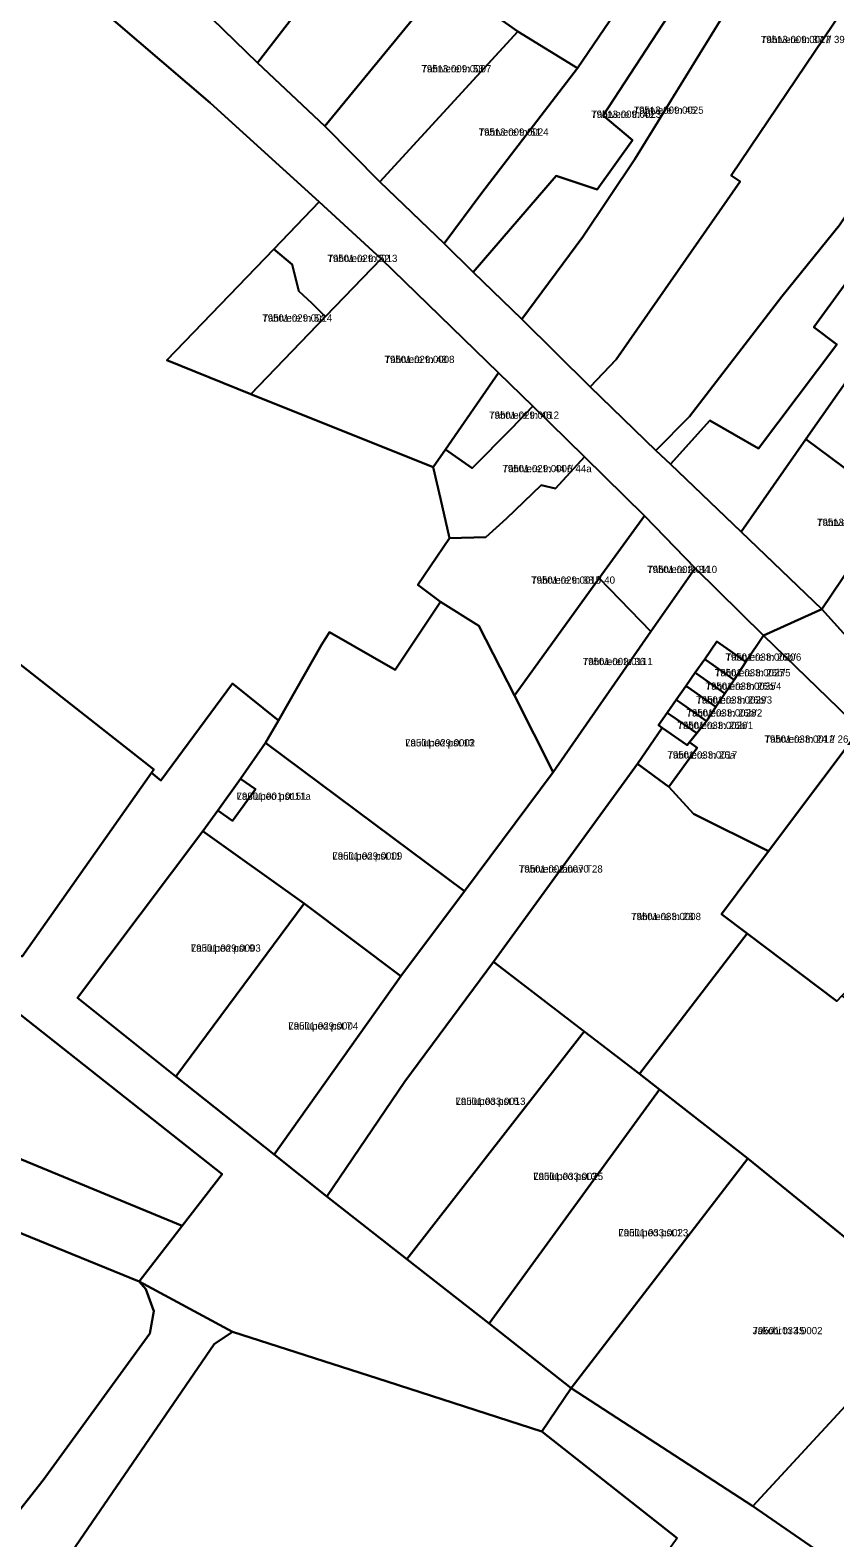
# Model space of a CAD drawing. Extents: x 643847 to 663718, y 6468443 to 6482775.
# Drawn here: x 658329.1 to 658496, y 6474637.7 to 6474950.1 of the extents above; entities that cross this region are included whole.
import ezdxf

# ---------------------------------------------------------------- set-up
doc = ezdxf.new("R2010")
doc.units = 0
for name, color, linetype in [('L_AADRESS', 7, 'Continuous'), ('PIIR', 7, 'Continuous'), ('TUNNUS', 7, 'Continuous')]:
    doc.layers.add(name, color=color, linetype=linetype)

msp = doc.modelspace()

# ---------------------------------------------------------------- linework, layer by layer
at = {"layer": 'PIIR'}
for points in [[(658368.95, 6474713.1), (658360.66, 6474702.37), (658267.33, 6474740.81), (658142.75, 6474792.04), (658009.02, 6474846.81), (657990.7, 6474854.01), (657992.16, 6474857.05), (657984.47, 6474860.4), (657983.07, 6474857.31), (657903.43, 6474888.85), (657797.5, 6474935.34), (657789.25, 6474936.69), (657954.47, 6475040.78), (658054.62, 6474961.35), (658120.68, 6474909.93), (658236.64, 6474817.54)], [(658530.26, 6475002.69), (658474.54, 6474920.03), (658476.36, 6474918.76), (658450.67, 6474881.92), (658445.27, 6474876.21), (658431.07, 6474890.28), (658443.75, 6474907.3), (658454.53, 6474923.4), (658483.94, 6474971.11), (658511.29, 6475015.66)], [(658465.87, 6474870.05), (658458.86, 6474863.05), (658445.27, 6474876.21), (658450.67, 6474881.92), (658476.36, 6474918.76), (658474.54, 6474920.03), (658530.26, 6475002.69), (658549.42, 6474990.04), (658536.69, 6474969.99), (658525.56, 6474952.45), (658496.95, 6474909.74), (658485.01, 6474894.98)], [(658464.1, 6474987.84), (658466.7, 6474986.14), (658469.59, 6474984.26), (658466.97, 6474980.17), (658468.01, 6474979.58), (658442.64, 6474942.25), (658430.3, 6474949.88), (658423.3, 6474954.75), (658438.71, 6474978.25), (658450.25, 6474996.36)], [(658362.11, 6474957.2), (658379.31, 6474982.31), (658397.07, 6474970.34), (658376.26, 6474943.38)], [(658414.98, 6474905.91), (658422.82, 6474916.46), (658442.64, 6474942.25), (658468.01, 6474979.58), (658475.98, 6474975.34), (658448, 6474932.42), (658454.02, 6474927.36), (658446.73, 6474917.09), (658438.23, 6474919.98), (658421.02, 6474899.98)], [(658421.02, 6474899.98), (658438.23, 6474919.98), (658446.73, 6474917.09), (658454.02, 6474927.36), (658448, 6474932.42), (658475.98, 6474975.34), (658483.94, 6474971.11), (658454.53, 6474923.4), (658443.75, 6474907.3), (658431.07, 6474890.28)], [(658376.26, 6474943.38), (658397.07, 6474970.34), (658414.5, 6474959.83), (658390.24, 6474930.27)], [(658390.24, 6474930.27), (658414.5, 6474959.83), (658423.3, 6474954.75), (658430.3, 6474949.88), (658401.63, 6474918.71)], [(658401.63, 6474918.71), (658430.3, 6474949.88), (658442.64, 6474942.25), (658422.82, 6474916.46), (658414.98, 6474905.91)], [(658458.86, 6474863.05), (658465.87, 6474870.05), (658485.01, 6474894.98), (658496.95, 6474909.74), (658525.56, 6474952.45), (658533.48, 6474946.01), (658491.62, 6474888.6), (658496.41, 6474884.99), (658480.15, 6474863.42), (658470.1, 6474869.26), (658461.91, 6474860.19)], [(658461.91, 6474860.19), (658470.1, 6474869.26), (658480.15, 6474863.42), (658496.41, 6474884.99), (658491.62, 6474888.6), (658533.48, 6474946.01), (658541.39, 6474939.55), (658530.5, 6474923.84), (658515.98, 6474902.52), (658503.46, 6474884.58), (658490.01, 6474865.35), (658476.59, 6474846.2)], [(658389.09, 6474914.57), (658401.93, 6474902.77), (658390.38, 6474890.77), (658389.52, 6474891.63), (658387.53, 6474893.58), (658384.84, 6474896.05), (658383.5, 6474901.61), (658379.64, 6474904.77)], [(658379.64, 6474904.77), (658383.5, 6474901.61), (658384.84, 6474896.05), (658387.53, 6474893.58), (658389.52, 6474891.63), (658390.38, 6474890.77), (658374.93, 6474874.72), (658357.47, 6474881.74)], [(658426.25, 6474879.1), (658415.27, 6474863.23), (658412.73, 6474859.55), (658374.93, 6474874.72), (658390.38, 6474890.77), (658401.93, 6474902.77)], [(658241.65, 6474888.73), (658316.49, 6474829.64), (658315.27, 6474827.94), (658354.76, 6474796.9), (658354.27, 6474796.24), (658327.49, 6474758.16), (658253.98, 6474816.51), (658211.37, 6474850.34)], [(658490.01, 6474865.35), (658503.46, 6474884.58), (658521.51, 6474872.12), (658508.01, 6474852)], [(658433.35, 6474872.19), (658428.99, 6474867.62), (658420.79, 6474859.38), (658415.27, 6474863.23), (658426.25, 6474879.1)], [(658444.08, 6474861.73), (658438.09, 6474855.16), (658435.12, 6474855.82), (658427.95, 6474848.95), (658423.65, 6474845.1), (658416.07, 6474844.9), (658414.21, 6474853.12), (658412.73, 6474859.55), (658415.27, 6474863.23), (658420.79, 6474859.38), (658428.99, 6474867.62), (658433.35, 6474872.19)], [(658476.59, 6474846.2), (658490.01, 6474865.35), (658508.01, 6474852), (658493.34, 6474830.16)], [(658444.08, 6474861.73), (658456.52, 6474849.51), (658447.13, 6474836.61), (658429.58, 6474812.27), (658422.16, 6474826.72), (658414.23, 6474831.67), (658409.53, 6474835.18), (658416.07, 6474844.9), (658423.65, 6474845.1), (658427.95, 6474848.95), (658435.12, 6474855.82), (658438.09, 6474855.16)], [(658447.13, 6474836.61), (658456.52, 6474849.51), (658467.05, 6474838.67), (658457.88, 6474825.55)], [(658460.2, 6474805.58), (658455.1, 6474798.08), (658425.25, 6474757.08), (658406.83, 6474732.29), (658390.65, 6474708.44), (658379.73, 6474717.17), (658406.03, 6474754.1), (658419.2, 6474771.74), (658437.57, 6474796.38), (658457.88, 6474825.55), (658467.05, 6474838.67), (658481.23, 6474824.73), (658477.57, 6474819.22), (658471.56, 6474823.43), (658469.02, 6474819.78), (658467.06, 6474817), (658465.13, 6474814.22), (658463.13, 6474811.35), (658461.27, 6474808.69), (658459.47, 6474806.1)], [(658429.58, 6474812.27), (658447.13, 6474836.61), (658457.88, 6474825.55), (658437.57, 6474796.38)], [(658389.57, 6474822.77), (658391.25, 6474825.37), (658404.86, 6474817.6), (658414.23, 6474831.67), (658422.16, 6474826.72), (658429.58, 6474812.27), (658437.57, 6474796.38), (658419.2, 6474771.74), (658377.96, 6474802.42), (658380.61, 6474807.07)], [(658501.27, 6474805.28), (658486, 6474784.95), (658482.26, 6474779.98), (658466.71, 6474787.73), (658461.56, 6474793.36), (658467.45, 6474801.44), (658465.88, 6474802.59), (658467.37, 6474804.46), (658469.37, 6474806.97), (658469.54, 6474807.18), (658471.35, 6474809.89), (658473.21, 6474812.7), (658475.1, 6474815.52), (658477.57, 6474819.22), (658481.23, 6474824.73)], [(658471.56, 6474823.43), (658477.57, 6474819.22), (658475.1, 6474815.52), (658469.34, 6474819.55), (658469.02, 6474819.78)], [(658467.06, 6474817), (658469.02, 6474819.78), (658469.34, 6474819.55), (658475.1, 6474815.52), (658473.21, 6474812.7), (658467.41, 6474816.76)], [(658465.13, 6474814.22), (658467.06, 6474817), (658467.41, 6474816.76), (658473.21, 6474812.7), (658471.35, 6474809.89), (658465.51, 6474813.96)], [(658463.13, 6474811.35), (658465.13, 6474814.22), (658465.51, 6474813.96), (658471.35, 6474809.89), (658469.54, 6474807.18), (658469.37, 6474806.97), (658463.92, 6474810.79)], [(658461.27, 6474808.69), (658463.13, 6474811.35), (658463.92, 6474810.79), (658469.37, 6474806.97), (658467.37, 6474804.46), (658462.1, 6474808.13)], [(658460.2, 6474805.58), (658459.47, 6474806.1), (658461.27, 6474808.69), (658462.1, 6474808.13), (658467.37, 6474804.46), (658465.88, 6474802.59), (658465.42, 6474801.94)], [(658465.42, 6474801.94), (658465.88, 6474802.59), (658467.45, 6474801.44), (658461.56, 6474793.36), (658455.1, 6474798.08), (658460.2, 6474805.58)], [(658526.65, 6474781.02), (658509.37, 6474762.67), (658497.46, 6474750.02), (658496.45, 6474748.95), (658477.81, 6474762.97), (658472.49, 6474766.97), (658482.26, 6474779.98), (658501.27, 6474805.28)], [(658368.04, 6474788.46), (658371.1, 6474786.26), (658375.86, 6474792.83), (658372.78, 6474795.02), (658377.96, 6474802.42), (658419.2, 6474771.74), (658406.03, 6474754.1), (658385.93, 6474769.16), (658364.97, 6474784.13)], [(658461.56, 6474793.36), (658466.71, 6474787.73), (658482.26, 6474779.98), (658472.49, 6474766.97), (658477.81, 6474762.97), (658455.47, 6474733.89), (658425.25, 6474757.08), (658455.1, 6474798.08)], [(658368.04, 6474788.46), (658372.78, 6474795.02), (658375.86, 6474792.83), (658371.1, 6474786.26)], [(658338.99, 6474749.58), (658364.97, 6474784.13), (658385.93, 6474769.16), (658359.32, 6474733.33)], [(658359.32, 6474733.33), (658385.93, 6474769.16), (658406.03, 6474754.1), (658379.73, 6474717.17)], [(658549.72, 6474658), (658548.11, 6474659.31), (658516.58, 6474684.98), (658477.95, 6474716.3), (658459.67, 6474730.61), (658455.47, 6474733.89), (658477.81, 6474762.97), (658496.45, 6474748.95), (658497.46, 6474750.02), (658501.38, 6474747.17), (658524.51, 6474729.57), (658544.29, 6474714.63), (658559.39, 6474699.27), (658573.57, 6474684.88), (658553.71, 6474662.49)], [(658390.65, 6474708.44), (658406.83, 6474732.29), (658425.25, 6474757.08), (658444.05, 6474742.66), (658407.26, 6474695.44)], [(658424.3, 6474682.09), (658407.26, 6474695.44), (658444.05, 6474742.66), (658455.47, 6474733.89), (658459.67, 6474730.61)], [(658459.67, 6474730.61), (658477.95, 6474716.3), (658441.31, 6474668.75), (658424.3, 6474682.09)], [(658353.95, 6474680.07), (658331.81, 6474649.64), (658324.47, 6474640.23), (658305.55, 6474655.72), (658295.99, 6474663.73), (658285.99, 6474672.11), (658259.89, 6474694.25), (658246.72, 6474703.67), (658261.43, 6474724.55), (658263.57, 6474725.28), (658266.21, 6474725.7), (658273.85, 6474722.56), (658308.5, 6474708.44), (658351.73, 6474690.83), (658353.1, 6474689.25), (658354.8, 6474684.67)], [(658441.31, 6474668.75), (658477.95, 6474716.3), (658516.58, 6474684.98), (658478.99, 6474644.28)], [(658351.73, 6474690.83), (658371.12, 6474680.43), (658367.3, 6474677.81), (658335.25, 6474631.08), (658316.77, 6474605.51), (658300.49, 6474582.67), (658283.6, 6474558.96), (658272.1, 6474567.3), (658289.8, 6474591.92), (658308.01, 6474617.26), (658324.47, 6474640.23), (658331.81, 6474649.64), (658353.95, 6474680.07), (658354.8, 6474684.67), (658353.1, 6474689.25)], [(658478.99, 6474644.28), (658516.58, 6474684.98), (658548.11, 6474659.31), (658541.68, 6474651.93), (658512.24, 6474621.34)], [(658463.3, 6474637.61), (658412.5, 6474567.14), (658373.58, 6474599.08), (658335.25, 6474631.08), (658367.3, 6474677.81), (658371.12, 6474680.43), (658403.17, 6474670.09), (658435.22, 6474659.75)]]:
    msp.add_lwpolyline(points, close=True, dxfattribs=at)
for points in [[(658316.78, 6474977.54), (658366.44, 6474935.05), (658389.09, 6474914.57), (658379.64, 6474904.77), (658357.47, 6474881.74), (658374.93, 6474874.72), (658412.73, 6474859.55), (658414.21, 6474853.12), (658416.07, 6474844.9), (658409.53, 6474835.18), (658414.23, 6474831.67), (658404.86, 6474817.6), (658391.25, 6474825.37), (658389.57, 6474822.77), (658380.61, 6474807.07), (658371.1, 6474814.77), (658356.26, 6474794.68), (658354.27, 6474796.24), (658354.76, 6474796.9), (658315.27, 6474827.94)], [(658362.11, 6474957.2), (658376.26, 6474943.38), (658390.24, 6474930.27), (658401.63, 6474918.71), (658414.98, 6474905.91), (658421.02, 6474899.98), (658431.07, 6474890.28), (658445.27, 6474876.21), (658458.86, 6474863.05), (658461.91, 6474860.19), (658476.59, 6474846.2), (658493.34, 6474830.16), (658481.23, 6474824.73), (658467.05, 6474838.67), (658456.52, 6474849.51), (658444.08, 6474861.73), (658433.35, 6474872.19), (658426.25, 6474879.1), (658401.93, 6474902.77), (658389.09, 6474914.57), (658366.44, 6474935.05), (658316.78, 6474977.54)], [(658595.15, 6474956.01), (658583.71, 6474939.5), (658569.48, 6474918.79), (658562.24, 6474908.71), (658559.6, 6474905.05), (658550.21, 6474891.44), (658540.05, 6474876.82), (658530.62, 6474863.27), (658522.37, 6474850.75), (658508.14, 6474830.34), (658501.58, 6474820.95), (658493.34, 6474830.16), (658508.01, 6474852), (658521.51, 6474872.12), (658533.5, 6474890.13), (658547.78, 6474911.99), (658563.08, 6474935.13), (658573.41, 6474950.4)], [(658009.02, 6474846.81), (658142.75, 6474792.04), (658267.33, 6474740.81), (658360.66, 6474702.37), (658351.73, 6474690.83), (658308.5, 6474708.44), (658273.85, 6474722.56), (658266.21, 6474725.7), (658263.57, 6474725.28), (658261.43, 6474724.55), (658264.86, 6474729.42), (658256.26, 6474732.09), (658251.79, 6474725.9), (658234.75, 6474738.8), (658217.69, 6474745.61), (658190.34, 6474756.84), (658162.1, 6474768.36), (658134.63, 6474779.81), (658106.56, 6474791.26), (658078.76, 6474802.34)], [(658501.27, 6474805.28), (658481.23, 6474824.73), (658493.34, 6474830.16), (658501.58, 6474820.95)], [(658327.49, 6474758.16), (658354.27, 6474796.24), (658356.26, 6474794.68), (658371.1, 6474814.77), (658380.61, 6474807.07), (658377.96, 6474802.42), (658372.78, 6474795.02), (658368.04, 6474788.46), (658364.97, 6474784.13), (658338.99, 6474749.58), (658359.32, 6474733.33), (658379.73, 6474717.17), (658390.65, 6474708.44), (658407.26, 6474695.44), (658424.3, 6474682.09), (658441.31, 6474668.75), (658435.22, 6474659.75), (658403.17, 6474670.09), (658371.12, 6474680.43), (658351.73, 6474690.83), (658360.66, 6474702.37), (658368.95, 6474713.1), (658236.64, 6474817.54)], [(658463.3, 6474637.61), (658435.22, 6474659.75), (658441.31, 6474668.75), (658478.99, 6474644.28), (658512.24, 6474621.34), (658541.68, 6474651.93), (658548.11, 6474659.31), (658549.72, 6474658), (658551.33, 6474656.52), (658517.16, 6474618.58)]]:
    msp.add_lwpolyline(points, dxfattribs=at)

# ---------------------------------------------------------------- texts
at = {"layer": 'L_AADRESS'}
for s, p in [('Tähtvere tn 37 // 39', (658480.66, 6474947.46)), ('Tähtvere tn 53', (658410.27, 6474941.39)), ('Tähtvere tn 45', (658454.29, 6474932.81)), ('Tähtvere tn 49', (658445.48, 6474931.97)), ('Tähtvere tn 51', (658422.14, 6474928.27)), ('Tähtvere tn 52', (658390.79, 6474902.1)), ('Tähtvere tn 54', (658377.28, 6474889.74)), ('Tähtvere tn 48', (658402.63, 6474881.16)), ('Tähtvere tn 46', (658424.31, 6474869.61)), ('Tähtvere tn 44 // 44a', (658427.07, 6474858.54)), ('Tähtvere tn 27', (658492.3, 6474847.4)), ('Tähtvere tn 34', (658457.09, 6474837.64)), ('Tähtvere tn 38 // 40', (658433.03, 6474835.43)), ('Tähtvere tn 36', (658443.73, 6474818.56)), ('Tähtvere tn 26b/6', (658473.33, 6474819.48)), ('Tähtvere tn 26b/5', (658471.11, 6474816.24)), ('Tähtvere tn 26b/4', (658469.2, 6474813.45)), ('Tähtvere tn 26b/2', (658465.23, 6474807.91)), ('Tähtvere tn 26b/3', (658467.27, 6474810.59)), ('Tähtvere tn 26b/1', (658463.36, 6474805.32)), ('Laulupeo pst 13', (658406.91, 6474801.71)), ('Tähtvere tn 24 // 26', (658481.42, 6474802.48)), ('Tähtvere tn 26a', (658461.28, 6474799.2)), ('Laulupeo pst 11a', (658371.95, 6474790.65)), ('Laulupeo pst 11', (658391.81, 6474778.26)), ('Tähtvere tänav T28', (658430.48, 6474775.57)), ('Tähtvere tn 28', (658453.75, 6474765.72)), ('Laulupeo pst 9', (658362.46, 6474759.17)), ('Laulupeo pst 7', (658382.68, 6474743.04)), ('Laulupeo pst 5', (658417.35, 6474727.42)), ('Laulupeo pst 3', (658433.46, 6474711.87)), ('Laulupeo pst 1', (658451.12, 6474700.19)), ('Jakobi tn 45', (658478.95, 6474679.9))]:
    msp.add_text(s, height=1.5, dxfattribs=at).set_placement(p)
at = {"layer": 'TUNNUS'}
for s, p in [('79513:009:0017', (658480.66, 6474947.46)), ('79513:009:0007', (658410.27, 6474941.39)), ('79513:009:0025', (658454.29, 6474932.81)), ('79513:009:0023', (658445.48, 6474931.97)), ('79513:009:0024', (658422.14, 6474928.27)), ('79501:029:0013', (658390.79, 6474902.1)), ('79501:029:0014', (658377.28, 6474889.74)), ('79501:029:0008', (658402.63, 6474881.16)), ('79501:029:0012', (658424.31, 6474869.61)), ('79501:029:0006', (658427.07, 6474858.54)), ('79513:009:0003', (658492.3, 6474847.4)), ('79501:002:0110', (658457.09, 6474837.64)), ('79501:029:0015', (658433.03, 6474835.43)), ('79501:002:0111', (658443.73, 6474818.56)), ('79501:033:0030', (658473.33, 6474819.48)), ('79501:033:0027', (658471.11, 6474816.24)), ('79501:033:0035', (658469.2, 6474813.45)), ('79501:033:0028', (658465.23, 6474807.91)), ('79501:033:0029', (658467.27, 6474810.59)), ('79501:033:0026', (658463.36, 6474805.32)), ('79501:029:0002', (658406.91, 6474801.71)), ('79501:033:0012', (658481.42, 6474802.48)), ('79501:033:0017', (658461.28, 6474799.2)), ('79301:001:0151', (658371.95, 6474790.65)), ('79501:029:0009', (658391.81, 6474778.26)), ('79501:002:0070', (658430.48, 6474775.57)), ('79501:033:0008', (658453.75, 6474765.72)), ('79501:029:0003', (658362.46, 6474759.17)), ('79501:029:0004', (658382.68, 6474743.04)), ('79501:033:0013', (658417.35, 6474727.42)), ('79501:033:0025', (658433.46, 6474711.87)), ('79501:033:0023', (658451.12, 6474700.19)), ('79501:033:0002', (658478.95, 6474679.9))]:
    msp.add_text(s, height=1.5, dxfattribs=at).set_placement(p)

doc.saveas('drawing.dxf')
